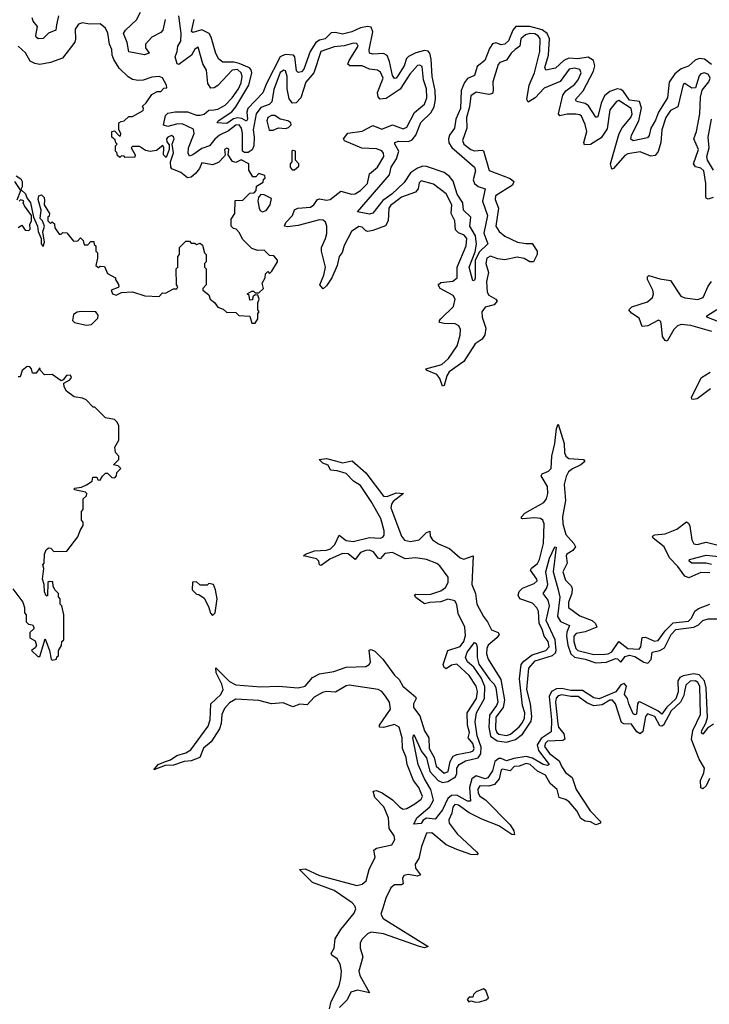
# Model space of a CAD drawing. Extents: x 2494118 to 2687960, y 757339 to 915227.
# Tile 345 of 364: x 2658453 to 2662322, y 874660 to 880183. Entities that reach past the tile are written whole.
import ezdxf

# ---------------------------------------------------------------- set-up
doc = ezdxf.new("R2010")
doc.units = 0

msp = doc.modelspace()

# ---------------------------------------------------------------- linework, layer by layer
at = {"layer": '0CON20XD'}
for points in [[(2658670.5, 880205), (2658659.2, 880155), (2658656.1, 880123.9), (2658615, 880107.3), (2658585, 880077.1), (2658555.8, 880075.8), (2658546, 880085), (2658542.9, 880095), (2658552.5, 880145), (2658528.1, 880175), (2658523.1, 880193.1)], [(2659268.5, 880185), (2659256.5, 880125), (2659245, 880110.7), (2659195.1, 880084.9), (2659159.2, 880045), (2659159.6, 880025), (2659178.8, 879995), (2659154.1, 879985.9), (2659065, 880001.9), (2659055.6, 880055.6), (2659034.8, 880105), (2659046.3, 880125), (2659107.4, 880182.6), (2659131, 880225)], [(2661292.4, 878927.5), (2661327.8, 878927.7), (2661355.9, 878885), (2661357.2, 878865), (2661335, 878824.6), (2661315.9, 878824.1), (2661283.3, 878843.3), (2661245, 878851.1), (2661175, 878836.5), (2661135, 878841.7), (2661095, 878857), (2661074.7, 878845.3), (2661068, 878815), (2661082.6, 878765), (2661071.4, 878715), (2661075.6, 878655), (2661085, 878638), (2661125.2, 878615.2), (2661132.7, 878605), (2661115, 878584.1), (2661065, 878570), (2661045.7, 878545), (2661048.7, 878515), (2661067.6, 878452.4), (2661061.9, 878415), (2661048.3, 878391.7), (2661007.6, 878365), (2660945.1, 878264.9), (2660862.2, 878207.8), (2660849.6, 878185), (2660835, 878131.4), (2660825, 878127.1), (2660809.6, 878169.6), (2660793.6, 878193.6), (2660738.8, 878215), (2660732.5, 878225), (2660821.2, 878248.8), (2660858.2, 878281.8), (2660906.8, 878353.2), (2660925, 878412.9), (2660926.1, 878445), (2660917.8, 878465), (2660897, 878477), (2660835, 878478.4), (2660808.6, 878485), (2660807.5, 878495), (2660815.4, 878505), (2660886.5, 878573.5), (2660897, 878615), (2660885.1, 878635.1), (2660812.7, 878675), (2660800.4, 878695), (2660815, 878708.5), (2660884.1, 878715.9), (2660908.4, 878735), (2660908.4, 878795), (2660958.6, 878915), (2660961.9, 878955), (2660946.1, 878975), (2660915, 878988.3), (2660898, 879005), (2660893.8, 879055), (2660873.6, 879095), (2660878.5, 879145), (2660845, 879206.2), (2660775, 879260), (2660705, 879279.2), (2660695, 879267.5), (2660688.8, 879235), (2660673.8, 879216.2), (2660595, 879187.5), (2660553.6, 879156.4), (2660535, 879143.5), (2660523.7, 879125), (2660520.4, 879055), (2660505, 879026.2), (2660435, 879000.4), (2660405.8, 878995.8), (2660395, 878998.8), (2660375, 879019.3), (2660355, 879022.9), (2660313.8, 878995), (2660273, 878917), (2660262.9, 878877.1), (2660245.9, 878854.1), (2660234.8, 878805), (2660205.1, 878734.9), (2660175, 878690.8), (2660155, 878672.9), (2660137.8, 878695), (2660159.5, 878750.5), (2660169, 878795), (2660145.6, 878885), (2660146.7, 878905), (2660169.2, 878955), (2660175.5, 878984.5), (2660176.7, 879025), (2660168.1, 879048.1), (2660155, 879059.3), (2660135, 879060.1), (2660015, 879029), (2659955, 879021.1), (2659937.8, 879025), (2659945.4, 879045), (2659982.7, 879085), (2659995, 879117.3), (2660013.7, 879126.3), (2660085, 879131.2), (2660104, 879145), (2660124.8, 879175.2), (2660135, 879177.5), (2660175, 879170.7), (2660195, 879175.2), (2660255, 879221.2), (2660315, 879204.7), (2660335, 879206.5), (2660365, 879224.2), (2660403.9, 879265), (2660415, 879318.5), (2660460.3, 879355), (2660497, 879415), (2660494.8, 879435), (2660485, 879447), (2660455, 879459), (2660372.9, 879462.9), (2660275, 879504.2), (2660269.6, 879515), (2660295, 879545.8), (2660375, 879558), (2660435, 879588.8), (2660485, 879569.6), (2660545, 879593), (2660605, 879571.1), (2660625, 879580.4), (2660668.1, 879661.8), (2660725, 879708.4), (2660736.9, 879745), (2660734.9, 879794.9), (2660717.9, 879845), (2660710.7, 879920.7), (2660698.2, 879928.2), (2660685, 879925.8), (2660642.5, 879877.5), (2660587.2, 879792.8), (2660509.1, 879740.9), (2660475, 879737.9), (2660465, 879750), (2660460.5, 879775), (2660491.7, 879855), (2660478.2, 879888.2), (2660459.9, 879899.9), (2660415, 879905.2), (2660375, 879924), (2660305, 879924), (2660295, 879932.9), (2660301.6, 879955), (2660351.8, 880035), (2660345, 880049.1), (2660325, 880051.1), (2660273.6, 880036.4), (2660218.3, 880031.7), (2660141.8, 880005), (2660103.6, 879885), (2660058.3, 879831.7), (2660031, 879745), (2660005, 879717.3), (2659983.9, 879713.9), (2659965, 879739.5), (2659953.2, 879795), (2659953.7, 879865), (2659945, 879895.4), (2659935, 879900.7), (2659915, 879886.5), (2659878.7, 879791.3), (2659868.4, 879721.6), (2659853.1, 879706.9), (2659805, 879691.4), (2659779, 879655), (2659762.2, 879565), (2659769.3, 879525), (2659767, 879475), (2659757.1, 879452.9), (2659735, 879438.3), (2659715, 879437.9), (2659703.7, 879445), (2659703.6, 879546.4), (2659698.1, 879575), (2659685, 879593.7), (2659665, 879592.2), (2659625, 879559.9), (2659574.7, 879535), (2659547, 879513), (2659517.7, 879475), (2659475, 879460.4), (2659425, 879424.7), (2659405, 879417.8), (2659398.2, 879435), (2659399.6, 879465), (2659432.3, 879545), (2659428.5, 879568.5), (2659365, 879598), (2659333, 879597), (2659285, 879583.7), (2659260.7, 879590.7), (2659270.7, 879645), (2659285, 879658.8), (2659325, 879666.5), (2659395, 879665.8), (2659445, 879648.1), (2659465, 879647.3), (2659487.2, 879652.7), (2659515, 879676.2), (2659542.9, 879677.1), (2659565, 879680.7), (2659605, 879704.2), (2659645, 879744.8), (2659679.9, 879795), (2659695, 879828.2), (2659701.7, 879865), (2659696.5, 879885), (2659675, 879903.4), (2659645, 879900.6), (2659565, 879814.8), (2659545, 879800.6), (2659525, 879799.8), (2659507.9, 879825), (2659500.6, 879900.6), (2659480.5, 879935), (2659455, 880029.2), (2659435, 880017.8), (2659416.1, 879983.9), (2659345, 879930.8), (2659335.8, 879935.8), (2659324.4, 879975), (2659337, 880005), (2659341, 880035), (2659356.9, 880063.1), (2659359.4, 880105), (2659346.1, 880205)], [(2662335, 879932), (2662295, 879960.9), (2662265, 879965.4), (2662243.2, 879956.8), (2662205, 879922.9), (2662165, 879907.2), (2662129.7, 879880.3), (2662097.9, 879832.1), (2662087.5, 879745), (2662037, 879665), (2662020.4, 879619.6), (2661994.8, 879575), (2661985, 879533.1), (2661975, 879521.1), (2661895, 879504.1), (2661882.1, 879512.1), (2661886.6, 879535), (2661927.4, 879615), (2661942.2, 879687.8), (2661931.5, 879725), (2661875, 879731.5), (2661840, 879780), (2661825, 879791.5), (2661805, 879795.2), (2661765, 879781), (2661734.6, 879755.4), (2661715.7, 879715), (2661699.3, 879645), (2661695, 879636.9), (2661685, 879636.7), (2661645, 879700.4), (2661625, 879712.7), (2661576.2, 879725), (2661571.5, 879735), (2661615.1, 879784.9), (2661673, 879895), (2661680.6, 879925), (2661672.4, 879955), (2661643.3, 879973.3), (2661585, 879963.6), (2661535, 879968), (2661505.5, 879954.5), (2661458.4, 879911.6), (2661405, 879899.6), (2661400.2, 879915), (2661419.3, 879985), (2661425.4, 880075), (2661413.3, 880105), (2661385, 880125.8), (2661315, 880144.1), (2661236, 880144), (2661220, 880125), (2661195.4, 880064.6), (2661175, 880045.9), (2661155, 880042.9), (2661125, 880053.2), (2661105, 880047.1), (2661088.2, 880021.8), (2661063.2, 879955), (2661019.3, 879920.7), (2661005, 879870.5), (2660965, 879852.9), (2660948.5, 879831.5), (2660930.6, 879785), (2660926.6, 879685), (2660899.6, 879625), (2660892.8, 879575), (2660865, 879536), (2660858.5, 879515), (2660861.5, 879491.5), (2660876.8, 879466.8), (2661004, 879355), (2661009.7, 879335), (2660997.8, 879285), (2661005.3, 879265), (2661025, 879247.6), (2661065.5, 879235), (2661049.4, 879165), (2661078, 879085), (2661057.8, 878985), (2661078.9, 878925), (2661030.6, 878879.4), (2661007.6, 878832.4), (2661007.6, 878732.4), (2661005, 878722.5), (2660995, 878717.5), (2660975.4, 878795), (2661009.3, 878880.7), (2661016.8, 878923.2), (2661009.9, 878969.9), (2660978.1, 879025), (2660983.7, 879075), (2660943.8, 879113.8), (2660939.7, 879155), (2660907.6, 879205), (2660885, 879277.8), (2660865, 879303.8), (2660835, 879325.8), (2660735, 879360.2), (2660715, 879360.6), (2660685, 879349.4), (2660645.1, 879324.9), (2660609.9, 879270.1), (2660540.2, 879205), (2660490.3, 879169.7), (2660435, 879098), (2660415, 879092.6), (2660348, 879105), (2660527.3, 879312.7), (2660538, 879355), (2660567.9, 879402.1), (2660579.3, 879445), (2660558.2, 879485), (2660558.6, 879495), (2660578.2, 879501.8), (2660635, 879499.8), (2660655, 879508.9), (2660675.1, 879534.9), (2660704.4, 879605.6), (2660759.8, 879660.2), (2660777.8, 879695), (2660785.1, 879734.9), (2660783.4, 879786.6), (2660766.6, 879865), (2660762, 879962), (2660754.6, 879994.5), (2660745, 880007.1), (2660725, 880009.8), (2660675, 879996.4), (2660635, 879976.3), (2660624, 879965), (2660609.6, 879925), (2660575, 879868.8), (2660565, 879855.5), (2660555, 879852.5), (2660545, 879870), (2660528.4, 879948.4), (2660515, 879981.4), (2660495, 879992.7), (2660435, 879989.1), (2660416.2, 879996.2), (2660414.7, 880014.8), (2660434.8, 880114.8), (2660425, 880141.4), (2660405, 880144.6), (2660365, 880136.7), (2660315.7, 880114.3), (2660265, 880101.5), (2660225, 880110.7), (2660201.2, 880108.9), (2660167.7, 880075), (2660135, 880068.8), (2660115, 880054.8), (2660082.3, 880005), (2660048, 879905), (2660035, 879890.6), (2660015, 879886.8), (2660006.7, 879896.7), (2659997.2, 879975), (2659989.5, 879985), (2659943.1, 879986.9), (2659915, 879974.5), (2659837.8, 879825), (2659817.7, 879772.3), (2659733.8, 879685), (2659727.9, 879665), (2659731.6, 879625), (2659725, 879613.4), (2659699.2, 879629.2), (2659675, 879632.4), (2659653, 879627), (2659615, 879601.6), (2659560, 879605), (2659565.8, 879615), (2659643.4, 879666.6), (2659666.5, 879693.5), (2659739.3, 879815), (2659755.1, 879885), (2659752.2, 879902.2), (2659742.7, 879912.7), (2659685, 879937.7), (2659655, 879944.4), (2659592.7, 879945), (2659571.1, 879961.1), (2659553.4, 879993.4), (2659528.1, 880085), (2659515.5, 880105.5), (2659474.4, 880125.6), (2659425, 880111.1), (2659417.1, 880117.1), (2659431.4, 880185)], [(2659668.3, 879008.3), (2659651.7, 879011.7), (2659640, 879025), (2659640, 879065), (2659660, 879095), (2659661.7, 879168.3), (2659705, 879170), (2659745, 879210), (2659768.3, 879211.7), (2659780, 879225), (2659781.7, 879248.3), (2659818.3, 879271.7), (2659821.7, 879288.3), (2659830, 879295), (2659828.3, 879308.3), (2659795, 879320), (2659778.3, 879301.7), (2659761.7, 879301.7), (2659738.3, 879338.3), (2659738.8, 879375), (2659695, 879396.7), (2659665, 879382.5), (2659647.2, 879387.2), (2659623.3, 879425), (2659626, 879456), (2659615, 879462), (2659602.5, 879455), (2659606.7, 879425), (2659602.7, 879417.3), (2659567.5, 879382.5), (2659535, 879369.2), (2659475, 879380.8), (2659461.4, 879348.6), (2659439.6, 879320.4), (2659415, 879299.2), (2659395, 879295.6), (2659356.7, 879325), (2659306.7, 879346.7), (2659301.2, 879355), (2659300, 879385), (2659315.5, 879435.5), (2659307.5, 879485), (2659319.2, 879515), (2659316.8, 879526.8), (2659305, 879532.5), (2659284, 879525), (2659276.7, 879515), (2659278.3, 879498.3), (2659291.7, 879481.7), (2659292.5, 879455), (2659275, 879410), (2659260, 879425), (2659262.5, 879465), (2659256.7, 879476.7), (2659220, 879450), (2659185, 879444.3), (2659158.6, 879448.6), (2659125, 879472), (2659085, 879472.5), (2659077.5, 879465), (2659100, 879425), (2659098.3, 879411.7), (2659045, 879410), (2659038.3, 879418.3), (2659025, 879420), (2659015, 879410), (2659001.7, 879421.7), (2658998.3, 879438.3), (2658990, 879445), (2658990, 879475), (2659000, 879485), (2658991.7, 879491.7), (2658988.3, 879508.3), (2658970, 879525), (2658970, 879555), (2658985, 879560), (2659011.7, 879531.7), (2659018.3, 879531.7), (2659020, 879545), (2659010, 879565), (2659010, 879605), (2659021.7, 879611.7), (2659040, 879615), (2659065, 879640), (2659085, 879640), (2659145, 879673.3), (2659147.5, 879685), (2659141.7, 879698.3), (2659163, 879717), (2659195, 879763.3), (2659225, 879780), (2659245, 879780), (2659261.7, 879798.3), (2659278.3, 879801.7), (2659277.5, 879815), (2659255, 879856.7), (2659235, 879863.8), (2659195, 879860.6), (2659146.2, 879843.8), (2659117.8, 879842.2), (2659085, 879847.3), (2659061.8, 879861.8), (2659010.3, 879910.3), (2658980.7, 879960.7), (2658971.2, 879985), (2658970, 880015), (2658957.5, 880045), (2658947.7, 880107.7), (2658933.6, 880135), (2658905, 880160), (2658845, 880158), (2658805, 880165.9), (2658782.9, 880157.1), (2658765, 880130), (2658766.9, 880073.1), (2658762.3, 880057.7), (2658692.9, 879967.1), (2658625, 879942.5), (2658565, 879931.8), (2658537.1, 879937.1), (2658511.2, 879951.2), (2658485, 879997.4), (2658443.7, 880033.7)], [(2662344.6, 879185), (2662315, 879176.3), (2662305, 879181.8), (2662301.9, 879191.9), (2662302, 879265), (2662290.9, 879335), (2662275, 879350.5), (2662245, 879357.5), (2662233.9, 879375), (2662262.1, 879455), (2662235.2, 879515), (2662250.7, 879555), (2662269.7, 879655), (2662272.1, 879747.9), (2662282.5, 879787.5), (2662320.5, 879835), (2662327, 879855), (2662318.4, 879875), (2662295.2, 879885.2), (2662275, 879880.3), (2662265, 879867.9), (2662245, 879801.1), (2662225, 879799.6), (2662185, 879825.4), (2662175, 879820), (2662145.8, 879695), (2662105, 879674.3), (2662078.1, 879635), (2662055.8, 879565), (2662051, 879495), (2662035, 879443.6), (2662019.3, 879420.7), (2661995, 879418), (2661935, 879441.6), (2661865, 879430.4), (2661848.9, 879421.1), (2661785, 879348.2), (2661774.6, 879345), (2661768.5, 879375), (2661817.2, 879545), (2661833.2, 879576.8), (2661882.7, 879635), (2661889.5, 879655), (2661883.1, 879685), (2661815, 879730), (2661801.3, 879725), (2661765, 879677.8), (2661748.8, 879571.2), (2661715, 879520.3), (2661655, 879483.7), (2661621.7, 879481.7), (2661618.8, 879495), (2661634.6, 879555), (2661625.1, 879595), (2661605, 879641.2), (2661595, 879649.5), (2661573.3, 879653.3), (2661525, 879652.9), (2661484.3, 879644.3), (2661475.3, 879655), (2661499.6, 879760.4), (2661516.5, 879783.5), (2661565, 879820.2), (2661585.6, 879845), (2661602.4, 879885), (2661595, 879904.6), (2661565, 879911.6), (2661536.8, 879905), (2661485, 879836.2), (2661395, 879798.5), (2661345, 879745.5), (2661305, 879720.7), (2661297.9, 879735), (2661311.3, 879815), (2661342.1, 879885), (2661371.3, 880005), (2661372.3, 880075), (2661362.4, 880092.4), (2661342.9, 880102.9), (2661315, 880106.2), (2661291.1, 880098.9), (2661265.5, 880075), (2661259.5, 880035), (2661232.4, 880015), (2661210.7, 879995), (2661185, 879955.2), (2661147.8, 879942.2), (2661138.3, 879931.7), (2661107.2, 879835), (2661109.8, 879785), (2661105, 879769.6), (2661085, 879763.7), (2661015, 879775.6), (2660984.6, 879755.4), (2660976.3, 879695), (2660959.7, 879635), (2660961, 879575), (2660937.2, 879505), (2660945, 879484.1), (2660985, 879454.3), (2661005, 879448.1), (2661045, 879451.9), (2661055, 879446.8), (2661087.9, 879337.9), (2661205, 879292.3), (2661225.8, 879275), (2661218.4, 879255), (2661121.7, 879195), (2661120, 879175), (2661139.6, 879125), (2661124.8, 879024.8), (2661143.7, 878995), (2661175, 878969.1), (2661245.4, 878935.4), (2661292.4, 878927.5)], [(2659852.7, 879562.7), (2659875, 879564), (2659905, 879575.6), (2659945, 879572), (2659961.9, 879578.1), (2659976.8, 879593.2), (2659974.6, 879605), (2659957.5, 879615), (2659914.5, 879624.5), (2659885, 879646.2), (2659865, 879645.8), (2659845.7, 879635), (2659839, 879615), (2659852.7, 879562.7)], [(2662345, 879338.6), (2662313, 879395), (2662309.3, 879415), (2662321.9, 879465), (2662316.5, 879525), (2662334.8, 879625)], [(2659995, 879340), (2660018.3, 879361.7), (2660020, 879375), (2660000, 879395), (2660000, 879445), (2659985, 879450), (2659980, 879445), (2659980, 879385), (2659970, 879375), (2659970, 879355), (2659981.7, 879341.7), (2659995, 879340)], [(2658433, 879307), (2658459.6, 879289.5), (2658466, 879275), (2658466.7, 879245), (2658460, 879230), (2658486.1, 879206.1), (2658493, 879183), (2658513.3, 879155), (2658530, 879075), (2658553.3, 879025), (2658556.7, 878995), (2658573.3, 878955), (2658573.3, 878925), (2658585, 878910), (2658592.5, 878935), (2658583.6, 878993.6), (2658592.5, 879025), (2658580, 879055), (2658567, 879067), (2658572.5, 879115), (2658557.5, 879175), (2658560, 879195), (2658575, 879200), (2658590, 879185), (2658591.7, 879168.3), (2658590, 879145), (2658620, 879095), (2658618.3, 879081.7), (2658610, 879075), (2658610, 879055), (2658625, 879040), (2658635, 879050), (2658648.3, 879038.3), (2658650, 879015), (2658675, 878980), (2658685, 878980), (2658695, 878990), (2658718.3, 878988.3), (2658755, 878940), (2658778.3, 878941.7), (2658795, 878960), (2658810, 878945), (2658815, 878920), (2658835, 878920), (2658851.7, 878938.3), (2658868.3, 878938.3), (2658871.7, 878921.7), (2658880, 878915), (2658880, 878885), (2658890, 878875), (2658890, 878845), (2658880, 878805), (2658895, 878792.5), (2658905, 878800), (2658928.3, 878798.3), (2658945, 878760), (2658990, 878735), (2658990, 878725), (2659007, 878697), (2659010, 878685), (2659005, 878680), (2658966.7, 878665), (2658973.8, 878645), (2658995, 878637.8), (2659025, 878653.3), (2659085, 878656.7), (2659155, 878633.3), (2659235, 878630), (2659255, 878650), (2659271.7, 878648.3), (2659315, 878672.5), (2659335, 878672.5), (2659340, 878685), (2659332.5, 878695), (2659330, 878785), (2659340, 878795), (2659340, 878855), (2659350, 878865), (2659350, 878905), (2659385, 878940), (2659405, 878940), (2659415, 878930), (2659435, 878930), (2659445, 878922.5), (2659465, 878930), (2659478.3, 878918.3), (2659490, 878875), (2659500, 878865), (2659500, 878825), (2659490, 878815), (2659490, 878795), (2659500, 878785), (2659500, 878695), (2659480, 878675), (2659480, 878665), (2659515, 878640), (2659522.5, 878615), (2659546.4, 878596.4), (2659565, 878570), (2659595, 878560), (2659613, 878543), (2659665, 878540), (2659683, 878523), (2659745, 878520), (2659755, 878480), (2659775, 878480), (2659790, 878505), (2659790, 878535), (2659797.5, 878545), (2659790, 878555), (2659790, 878595), (2659797.5, 878615), (2659788.3, 878638.3), (2659775, 878640), (2659761.7, 878628.3), (2659758.3, 878611.7), (2659745, 878610), (2659740, 878635), (2659730, 878645), (2659755, 878660), (2659765, 878660), (2659775, 878650), (2659795, 878650), (2659820, 878675), (2659812.5, 878705), (2659830, 878735), (2659831.7, 878758.3), (2659845, 878770), (2659855, 878760), (2659868.3, 878771.7), (2659900, 878825), (2659900, 878835), (2659878.3, 878858.3), (2659855, 878860), (2659825, 878890), (2659788.3, 878888.3), (2659755, 878900), (2659705, 878950), (2659685, 878990), (2659668.3, 879008.3)], [(2658438.3, 879171.7), (2658460, 879225), (2658426.2, 879275)], [(2659815, 879106), (2659835, 879112.9), (2659857.5, 879145), (2659865, 879180), (2659825, 879200), (2659805, 879202.5), (2659793, 879187), (2659790, 879165), (2659795.8, 879125), (2659802.4, 879112.4), (2659815, 879106)], [(2658445, 879017.5), (2658465, 879030), (2658483, 879003), (2658505, 879000), (2658511.7, 879008.3), (2658510, 879035), (2658520, 879055), (2658520, 879085), (2658479.3, 879139.3), (2658472.5, 879155), (2658477, 879167), (2658458.3, 879171.7), (2658450, 879165)], [(2662336.1, 878433.9), (2662218, 878468), (2662165, 878473.8), (2662144.7, 878465.3), (2662123.3, 878445), (2662085, 878379.4), (2662075, 878382.7), (2662060, 878405), (2662053.2, 878463.2), (2662049.8, 878489.8), (2662036.7, 878496.7), (2661977.8, 878465), (2661945, 878462.7), (2661929.3, 878509.3), (2661885, 878536.2), (2661870, 878555), (2661887, 878573), (2661975, 878600.5), (2662003.3, 878625), (2662008.9, 878645), (2662006, 878665), (2661975.4, 878725), (2661975, 878740), (2661982.7, 878747.3), (2662045, 878729.2), (2662105, 878720.9), (2662162.4, 878632.4), (2662185, 878622.9), (2662257, 878613), (2662287.1, 878625), (2662315, 878688.8), (2662335, 878714.5)], [(2658825, 878470), (2658855, 878472.5), (2658891.7, 878508.3), (2658892.5, 878525), (2658880, 878545), (2658797, 878547), (2658775, 878542.5), (2658755, 878530), (2658750, 878495), (2658760, 878485), (2658825, 878470)], [(2662375, 878488.8), (2662308.8, 878515), (2662307.5, 878522.5), (2662365, 878556.7)], [(2658415, 876990), (2658470, 876915), (2658480, 876885), (2658480, 876855), (2658490, 876845), (2658490, 876805), (2658501.7, 876791.7), (2658525, 876787.5), (2658532.5, 876775), (2658532.5, 876765), (2658510, 876745), (2658510, 876715), (2658539.6, 876699.5), (2658546.7, 876673.3), (2658540, 876660), (2658520, 876645), (2658555, 876610), (2658565, 876610), (2658595, 876710), (2658620, 876645), (2658630, 876595), (2658635, 876590), (2658660, 876595), (2658661.7, 876608.3), (2658670, 876615), (2658670, 876645), (2658688.3, 876671.7), (2658690, 876695), (2658700, 876705), (2658700, 876845), (2658690, 876895), (2658680, 876905), (2658680, 876935), (2658670, 876945), (2658670, 876965), (2658650, 876985), (2658640, 877005), (2658639.3, 877029.3), (2658618.3, 877031.7), (2658610, 877025), (2658608.3, 876951.7), (2658601.7, 876951.7), (2658593, 876973), (2658590, 877015), (2658580, 877045), (2658587.5, 877105), (2658582.5, 877125), (2658590, 877135), (2658592.5, 877185), (2658601.7, 877208.3), (2658615, 877220), (2658628.3, 877218.3), (2658645, 877200), (2658718.3, 877201.7), (2658778.3, 877281.7), (2658791.7, 877318.3), (2658810, 877345), (2658810, 877365), (2658800, 877375), (2658800, 877425), (2658810, 877435), (2658810, 877495), (2658828.3, 877511.7), (2658830, 877525), (2658821.7, 877531.7), (2658760, 877545), (2658760, 877555), (2658799.3, 877560.7), (2658827, 877573), (2658860, 877595), (2658863.6, 877616.4), (2658885, 877617.5), (2658891.7, 877601.7), (2658905, 877600), (2658917, 877623), (2658935, 877640), (2658945, 877640), (2658970, 877615), (2658986.4, 877613.6), (2658996.7, 877623.3), (2658997.5, 877642.5), (2659020, 877665), (2659005, 877680), (2658980, 877685), (2659010, 877715), (2659010, 877735), (2658990, 877755), (2658987.5, 877785), (2659010, 877825), (2659010, 877905), (2659000, 877925), (2658985, 877940), (2658935, 877950), (2658875, 878010), (2658865, 878010), (2658825, 878050), (2658805, 878060), (2658758.3, 878068.3), (2658715, 878100), (2658703, 878123), (2658700, 878145), (2658735, 878162.5), (2658743.3, 878175), (2658738.8, 878188.8), (2658715, 878188), (2658697.5, 878162.5), (2658685, 878157.5), (2658635, 878193.3), (2658591.7, 878191.7), (2658570, 878215), (2658565, 878230), (2658545, 878200), (2658525, 878200), (2658520, 878225), (2658510, 878235), (2658495, 878237.5), (2658467.5, 878215), (2658455, 878180), (2658445, 878180)], [(2662328.3, 878111.7), (2662255, 878056.5), (2662231.6, 878051.6), (2662224, 878054), (2662222.2, 878065), (2662279, 878175), (2662327.2, 878205)], [(2660225, 877707.9), (2660265, 877696.7), (2660318.2, 877708.2), (2660395, 877640.8), (2660495, 877510.9), (2660515, 877508.1), (2660565, 877528.9), (2660606.2, 877525), (2660549.3, 877480.7), (2660538.6, 877465), (2660535.2, 877445), (2660595.8, 877285), (2660612.7, 877262.7), (2660645, 877256.7), (2660695, 877264.5), (2660735, 877306.3), (2660754.2, 877314.2), (2660756, 877285), (2660768.9, 877265), (2660802.6, 877242.6), (2660865, 877217.3), (2660925, 877163.4), (2660945, 877157.5), (2660998, 877175), (2660990.4, 877015), (2661010.6, 876965), (2661018.5, 876905), (2661054.4, 876835), (2661078.1, 876805), (2661100.8, 876760.8), (2661138.1, 876745), (2661143.3, 876735), (2661130.8, 876715), (2661082, 876675), (2661073.8, 876656.2), (2661072.4, 876625), (2661082.4, 876595), (2661152.3, 876482.3), (2661174, 876365), (2661165.9, 876324.1), (2661125, 876270.7), (2661122.1, 876205), (2661130.3, 876185), (2661142, 876175), (2661185, 876167.6), (2661205.9, 876175), (2661255, 876216.8), (2661275, 876240.6), (2661285.7, 876265), (2661286.8, 876295), (2661274.9, 876335), (2661257.4, 876485), (2661266.8, 876565), (2661282, 876585), (2661329.2, 876620.8), (2661404.9, 876645.1), (2661422.9, 876665), (2661418.9, 876695), (2661396.1, 876725), (2661385, 876764), (2661368, 876795), (2661364.5, 876865), (2661354.6, 876884.6), (2661329.3, 876909.3), (2661259.6, 876935), (2661249.3, 876955), (2661256.2, 876975), (2661275, 876993.9), (2661340, 877020), (2661356.1, 877035), (2661355.2, 877045), (2661319.5, 877095), (2661324, 877106), (2661357.8, 877132.3), (2661369.7, 877155), (2661392.1, 877245), (2661395.3, 877355.3), (2661387.6, 877375), (2661374.6, 877384.6), (2661341.9, 877388.2), (2661275, 877382.3), (2661268, 877385), (2661268.5, 877395), (2661287.3, 877415), (2661393.3, 877475), (2661409, 877495), (2661416.5, 877525), (2661414.6, 877565), (2661379.3, 877625), (2661383.8, 877636.2), (2661420.2, 877649.8), (2661434.5, 877665.5), (2661437.9, 877735), (2661456.4, 877805), (2661465, 877890), (2661475, 877913.3), (2661507.4, 877805), (2661509.3, 877755), (2661516.6, 877735), (2661535, 877721.8), (2661616, 877716), (2661623.1, 877705), (2661602.2, 877685), (2661555, 877664.2), (2661532.7, 877647.3), (2661519, 877621), (2661507, 877575), (2661515.4, 877485), (2661498.8, 877395), (2661500.9, 877355), (2661516.4, 877295), (2661562.4, 877245), (2661571.6, 877225), (2661557.2, 877205), (2661523.4, 877185), (2661519.6, 877175), (2661525.2, 877135), (2661500.3, 877085), (2661515, 877039.7), (2661546.4, 877006.4), (2661552.2, 876992.2), (2661550, 876965), (2661533.1, 876915), (2661532.9, 876885), (2661595, 876839), (2661665, 876812), (2661684.1, 876795), (2661692.1, 876775), (2661625, 876749.4), (2661575, 876739.9), (2661561.5, 876725), (2661561.2, 876695), (2661573.9, 876655), (2661585, 876644.9), (2661675, 876621.2), (2661735.8, 876624.2), (2661755, 876625.3), (2661775, 876637.3), (2661815, 876694.4), (2661864.7, 876655), (2661928.4, 876651.6), (2661937.8, 876665), (2661945, 876717.5), (2661965, 876719.2), (2662015, 876696.2), (2662035, 876700.2), (2662074.8, 876755), (2662120.4, 876799.6), (2662205, 876809.5), (2662222.3, 876825), (2662241.7, 876865), (2662260.9, 876879.1), (2662325, 876903.8)], [(2660191.5, 874635), (2660201, 874675), (2660246.2, 874763.8), (2660255.3, 874805), (2660257.8, 874845), (2660250.7, 874885), (2660234.5, 874914.5), (2660204.5, 874935), (2660200, 874945), (2660217.6, 874975), (2660223, 875027), (2660255, 875079.1), (2660329.2, 875170.8), (2660338.2, 875195), (2660332.8, 875212.8), (2660318.2, 875228.2), (2660217.1, 875297.1), (2660095, 875342.8), (2660023.3, 875415), (2660055, 875420), (2660135, 875381.9), (2660345, 875325.5), (2660375, 875333.1), (2660397.8, 875352.2), (2660413.8, 875415), (2660447.6, 875485), (2660440.3, 875525), (2660454.5, 875535), (2660540.3, 875555), (2660558.1, 875585), (2660554.8, 875605), (2660525.2, 875645), (2660522.8, 875705), (2660496.7, 875766.7), (2660445, 875819.6), (2660436, 875855), (2660455, 875858.7), (2660487.3, 875845), (2660545, 875806.1), (2660586, 875766), (2660605, 875755.2), (2660625, 875758.6), (2660669.8, 875785), (2660705, 875810.7), (2660713.3, 875825), (2660692.7, 875875), (2660662.7, 875915), (2660627.8, 876005), (2660621.2, 876045), (2660601.1, 876095), (2660598.4, 876155), (2660581.2, 876215), (2660555, 876228.4), (2660493.3, 876213.3), (2660471.5, 876215), (2660472.5, 876225), (2660532.6, 876315), (2660528, 876355), (2660505, 876388), (2660485, 876414.6), (2660465, 876424.9), (2660300.7, 876449.3), (2660283.8, 876446.2), (2660225, 876410), (2660175, 876415.1), (2660151.2, 876408.8), (2660105, 876382.2), (2660065, 876338.9), (2660025, 876342.9), (2659985, 876328.4), (2659931.6, 876351.6), (2659865, 876345.6), (2659795, 876363.4), (2659665, 876370.9), (2659629.9, 876350.1), (2659601.5, 876318.5), (2659587.6, 876285), (2659584, 876235), (2659574.3, 876205), (2659528.1, 876131.9), (2659484, 876096), (2659462.9, 876045), (2659415, 876024.8), (2659375, 876022.5), (2659315, 876000.6), (2659270, 876000), (2659205, 875974.4), (2659230, 876005), (2659271.2, 876021.2), (2659298.8, 876031.2), (2659334.3, 876055), (2659385, 876069.7), (2659413.5, 876086.5), (2659509.8, 876220.2), (2659521.4, 876255), (2659525.4, 876345), (2659581.7, 876398.3), (2659594.4, 876425), (2659587.4, 876455), (2659555, 876518.6), (2659553.5, 876546.5), (2659631, 876471), (2659665, 876452.1), (2659805, 876440), (2659905, 876445.2), (2660015, 876434.5), (2660054.7, 876445), (2660095, 876493.6), (2660135, 876513.2), (2660215, 876525.7), (2660285, 876550.9), (2660395, 876554.5), (2660414.7, 876565), (2660421.6, 876578.4), (2660413.4, 876646.6), (2660425, 876650.8), (2660445, 876640), (2660491.1, 876595), (2660555, 876505.2), (2660581.3, 876481.3), (2660602.8, 876445), (2660673.2, 876385), (2660677.5, 876375), (2660662.6, 876345), (2660662.2, 876325), (2660698.8, 876278.8), (2660725, 876192.8), (2660748.3, 876155), (2660750.4, 876095), (2660779.4, 876045), (2660790.4, 875995), (2660835, 875955.6), (2660856.5, 875965), (2660867.5, 876022.5), (2660885, 876051.2), (2660905, 876061.7), (2660985, 876075.1), (2660997.6, 876082.4), (2661003, 876095), (2660995, 876122), (2660969.5, 876155), (2660977.4, 876185), (2660965.3, 876225), (2660964.2, 876295), (2661016.2, 876375), (2661022.3, 876415), (2661014.9, 876445), (2660974.1, 876504.1), (2660905, 876567.6), (2660875, 876562.9), (2660845, 876541.6), (2660835, 876549.2), (2660829.5, 876565), (2660855.7, 876644.3), (2660925, 876667.6), (2660944.9, 876695), (2660955, 876729.4), (2660951.2, 876775), (2660912.4, 876852.4), (2660905, 876902.5), (2660895, 876923.3), (2660855, 876932.1), (2660815, 876918), (2660755, 876914.3), (2660725, 876906.2), (2660675, 876940.9), (2660668.1, 876955), (2660675, 876960.5), (2660755, 876958.5), (2660815, 876979.7), (2660842, 876998), (2660856.7, 877025), (2660857.1, 877055), (2660809.8, 877119.8), (2660792.9, 877132.9), (2660735, 877154.9), (2660675, 877164.9), (2660615, 877157.8), (2660545, 877193.7), (2660501.5, 877188.5), (2660475, 877157.7), (2660465, 877162), (2660438, 877198), (2660415, 877206.6), (2660395, 877206.1), (2660365.6, 877194.4), (2660335, 877155.4), (2660296.5, 877186.5), (2660265, 877189), (2660194, 877156), (2660145, 877122), (2660134.7, 877124.7), (2660130.7, 877145), (2660119.1, 877159.1), (2660046, 877175), (2660055.8, 877185), (2660106.3, 877203.7), (2660175, 877206.7), (2660195.9, 877214.1), (2660221.6, 877238.4), (2660245, 877290.6), (2660285, 877261.8), (2660324.1, 877255.9), (2660415, 877277.9), (2660475.8, 877275), (2660489.8, 877280.2), (2660498.2, 877291.8), (2660498.8, 877315), (2660478.7, 877385), (2660425, 877480.2), (2660365, 877569.8), (2660325.8, 877595), (2660285, 877637.1), (2660235, 877652.5), (2660196.6, 877656.6), (2660183.5, 877683.5), (2660153.1, 877695), (2660132.5, 877715), (2660175, 877721.6), (2660225, 877707.9)], [(2662325, 877079.2), (2662275, 877082.6), (2662207.3, 877052.7), (2662185, 877060.7), (2662145.7, 877115.7), (2662099.3, 877165), (2662068.4, 877225), (2662006.5, 877275), (2662004.4, 877285), (2662016.8, 877293.2), (2662075, 877298.4), (2662140.8, 877325), (2662195, 877365.5), (2662205, 877358.9), (2662212.3, 877342.3), (2662224.5, 877264.5), (2662235, 877242.7), (2662255, 877238.6), (2662305, 877252.4), (2662365, 877237.3)], [(2662345, 876231.3), (2662311.4, 876208.6), (2662285, 876175.7), (2662277.8, 876185), (2662280.7, 876195), (2662303.2, 876236.8), (2662312.2, 876267.8), (2662304.6, 876435), (2662295.8, 876475), (2662265, 876507.4), (2662235, 876514.3), (2662175, 876502.6), (2662156.8, 876493.2), (2662146.1, 876475), (2662148, 876412), (2662135, 876372.7), (2662083.9, 876326.1), (2662055, 876287.7), (2662033.3, 876305), (2661933.3, 876356.7), (2661925, 876355.3), (2661919.6, 876345), (2661913.1, 876286.9), (2661905, 876282.7), (2661895, 876289.6), (2661869.8, 876345), (2661863.7, 876375), (2661846.8, 876396.8), (2661856.9, 876445), (2661845, 876458.8), (2661825, 876451.9), (2661798.4, 876411.6), (2661705, 876373.8), (2661675, 876379.2), (2661610, 876420), (2661545, 876419.4), (2661495, 876432.1), (2661465, 876429.6), (2661436.1, 876413.9), (2661424.1, 876385.9), (2661437.5, 876255), (2661435, 876187.5), (2661379, 876151), (2661355.8, 876115), (2661363.4, 876083.4), (2661424, 876005), (2661415, 876000), (2661389.2, 876005), (2661330.4, 876040.4), (2661295, 876050.5), (2661225, 876038.8), (2661185, 876025.2), (2661155, 876038.7), (2661141.2, 876038.8), (2661118.2, 876021.8), (2661105, 875969.5), (2661079.4, 875930.6), (2661065, 875925.3), (2661015, 875941.5), (2660990.7, 875925), (2660977.3, 875875), (2660981.7, 875798.3), (2660965, 875799.6), (2660905, 875832.6), (2660875, 875830.5), (2660856, 875814), (2660825, 875750.8), (2660785, 875698.6), (2660735, 875703.1), (2660716.6, 875693.4), (2660705, 875674.3), (2660665, 875670), (2660682, 875705), (2660755, 875768.1), (2660775.4, 875805), (2660759.7, 875865), (2660723.8, 875925), (2660689.3, 876005), (2660659.2, 876155), (2660665, 876173.3), (2660707.3, 876077.3), (2660735, 876042.4), (2660754.8, 875965), (2660800.2, 875915), (2660825.6, 875904.4), (2660855, 875910.3), (2660897.8, 875935), (2660906.2, 875955), (2660904.9, 875985.1), (2660918, 876005), (2660955, 876026.2), (2661025, 876042.1), (2661041.1, 876065), (2661041.8, 876101.8), (2661019, 876165), (2661008.4, 876245), (2661016, 876295), (2661061, 876375), (2661063.1, 876443.1), (2661041.6, 876491.6), (2661001, 876551), (2660965, 876581.4), (2660954.6, 876605), (2660964.1, 876635), (2661005, 876690), (2661015, 876683.3), (2661020, 876665), (2661020.2, 876605), (2661028.3, 876568.3), (2661090.7, 876480.7), (2661116, 876455), (2661125, 876435.6), (2661135.1, 876355), (2661127.6, 876335), (2661088.5, 876281.5), (2661084.6, 876214.6), (2661094.1, 876164.1), (2661131.5, 876138.5), (2661185, 876129.6), (2661235.4, 876144.6), (2661275, 876175.9), (2661321.8, 876248.2), (2661326.7, 876275), (2661319.8, 876345), (2661298.5, 876425), (2661309.4, 876545), (2661345, 876586.3), (2661443.1, 876616.9), (2661459.4, 876630.6), (2661463.5, 876645), (2661457.2, 876705), (2661407.1, 876812.9), (2661424.9, 876895), (2661417.3, 876927.3), (2661389.4, 876965), (2661408.3, 876991.7), (2661415.4, 877014.6), (2661405.2, 877085), (2661425, 877162.9), (2661455, 877226.7), (2661463.3, 877223.3), (2661445.7, 877085), (2661472.1, 876992.1)], [(2662335, 877127.1), (2662305, 877134.1), (2662225, 877134.8), (2662209.5, 877145), (2662210.8, 877155), (2662305, 877178.4), (2662395, 877170.5)], [(2659535, 876840), (2659550, 876855), (2659560, 876935), (2659552.5, 876985), (2659540, 877015), (2659515, 877020), (2659505, 877010), (2659465, 877010), (2659445, 877030), (2659421.7, 877028.3), (2659420, 876985), (2659445, 876960), (2659458.3, 876958.3), (2659488.3, 876938.3), (2659511.7, 876891.7), (2659523, 876853), (2659535, 876840)], [(2661472.1, 876992.1), (2661483.6, 876943.6), (2661471.1, 876835), (2661487.9, 876807.9), (2661538.5, 876785), (2661523.1, 876746.9), (2661521.3, 876725), (2661528.1, 876675), (2661545.4, 876625.4), (2661566.1, 876606.1), (2661625, 876595.9), (2661685.2, 876574.8), (2661745, 876578.1), (2661795, 876600), (2661807.9, 876597.9), (2661825, 876579.5), (2661849.8, 876610.2), (2661875, 876618.3), (2661905, 876611.3), (2661955, 876578.6), (2661976.8, 876573.2), (2661995.3, 876594.7), (2662001.8, 876635), (2662045, 876644.6), (2662071.4, 876658.6), (2662109.1, 876735), (2662135, 876762.8), (2662234.8, 876775.2), (2662261.1, 876788.9), (2662285, 876812.3), (2662315, 876821.9), (2662375, 876821.3)], [(2662324.2, 875925.8), (2662305, 875884.6), (2662285, 875867.5), (2662274.2, 875874.2), (2662273, 875915), (2662291.2, 875958.8), (2662294.4, 875985), (2662264.8, 876034.8), (2662222.1, 876145), (2662230.6, 876195), (2662273.4, 876285), (2662269.1, 876445), (2662258.5, 876465), (2662245, 876473.6), (2662215, 876472.9), (2662190.8, 876449.2), (2662183.7, 876415), (2662178.9, 876391.1), (2662160.5, 876355), (2662107.5, 876305), (2662065, 876225.2), (2662055, 876219), (2662045, 876221.9), (2662015.9, 876275), (2661975, 876289.1), (2661965.1, 876274.9), (2661949.1, 876190.9), (2661935, 876176.3), (2661915, 876188.3), (2661885, 876230.8), (2661843.3, 876233.3), (2661830.2, 876240.2), (2661795.9, 876345), (2661778.9, 876365), (2661765, 876366.4), (2661720.6, 876339.4), (2661675, 876334), (2661635, 876350.2), (2661587.2, 876387.2), (2661545, 876386.6), (2661495, 876396.2), (2661475, 876390.4), (2661463.6, 876376.4), (2661459.7, 876355), (2661472.1, 876232.1), (2661477, 876215), (2661506.5, 876176.5), (2661512.5, 876147.5), (2661501, 876139), (2661415, 876136.3), (2661402.7, 876125), (2661397.4, 876105), (2661425, 876065.9), (2661480.3, 876025), (2661495, 875991.9), (2661515, 875959.8), (2661552.2, 875932.2), (2661574.5, 875864.5), (2661654.2, 875744.2), (2661711.1, 875685), (2661712.2, 875675), (2661685, 875666.3), (2661655, 875682.4), (2661625, 875686.1), (2661601.2, 875701.1), (2661578.1, 875745), (2661535.7, 875795.7), (2661515, 875809.2), (2661480.1, 875820.1), (2661469.1, 875865), (2661428.7, 875898.7), (2661403, 875945), (2661357.9, 875967.9), (2661317.6, 876005), (2661295, 876010.8), (2661255, 875995.5), (2661227, 875993.1), (2661205, 875968.6), (2661161.4, 875978.6), (2661155, 875974.6), (2661143.7, 875925), (2661116.6, 875893.4), (2661085, 875882.6), (2661035.1, 875884.9), (2661024.4, 875865.6), (2661024.9, 875844.9), (2661035, 875827.8), (2661066.8, 875806.8), (2661205, 875666.8), (2661225, 875633.3), (2661229.3, 875610.7), (2661215, 875613), (2661140.8, 875660.8), (2661045, 875698.4), (2660974, 875734), (2660915, 875777.4), (2660895, 875779.7), (2660883.9, 875766.1), (2660877.7, 875732.3), (2660860.3, 875695), (2660862.3, 875675), (2660908.4, 875615), (2661016.2, 875515), (2661024.3, 875505), (2661021.2, 875498.8), (2660985, 875499.8), (2660905, 875528.4), (2660846, 875555), (2660765, 875622), (2660735, 875619.6), (2660707.6, 875545), (2660692.7, 875477.3), (2660671.2, 875445), (2660673.9, 875423.9), (2660702.5, 875385), (2660685, 875379), (2660635, 875388.4), (2660607.4, 875382.6), (2660601, 875365), (2660604.6, 875335), (2660595, 875328.9), (2660555, 875329.7), (2660535, 875312.9), (2660507.9, 875255), (2660490.7, 875199.3), (2660480, 875165), (2660491.8, 875141.8), (2660745.7, 874984.3), (2660725, 874977.3), (2660696.9, 874983.1), (2660495, 875054.8), (2660425, 875063.4), (2660404.4, 875055.6), (2660374.1, 875025.9), (2660363.3, 875005), (2660363.9, 874973.9), (2660377.6, 874925), (2660356, 874845), (2660361.5, 874821.5), (2660416, 874724), (2660348.6, 874738.5), (2660311.8, 874728.3), (2660290, 874685), (2660247.7, 874642.4)], [(2661011.7, 874671.7), (2661035, 874673.8), (2661070, 874685), (2661082.5, 874695), (2661067.5, 874737.5), (2661055, 874746.7), (2661015, 874730), (2661000, 874715), (2660995, 874700), (2660975, 874700), (2660963.6, 874686.4), (2660973.6, 874673.6), (2660985, 874680), (2661011.7, 874671.7)]]:
    msp.add_lwpolyline(points, dxfattribs=at)

doc.saveas('drawing.dxf')
